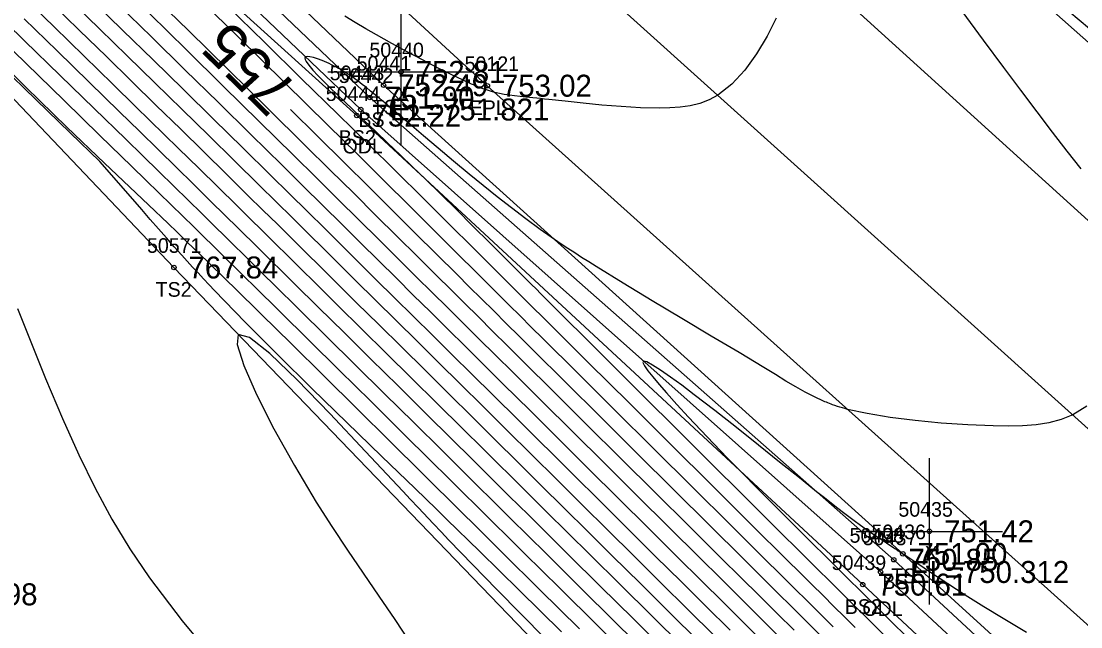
# Model space of a CAD drawing. Extents: x 1378535 to 1380697, y 997729 to 1000024.
# Drawn here: x 1379209 to 1379281.3, y 999312 to 999353.4 of the extents above; entities that cross this region are included whole.
import ezdxf

# ---------------------------------------------------------------- set-up
doc = ezdxf.new("R2010")
doc.units = 0
for name, color, linetype in [('RD_DTM_BkLn1', 7, 'Continuous'), ('RD_DTM_BkLn2', 7, 'Continuous'), ('RD_DTM_BkLn_txCode', 7, 'Continuous'), ('RD_DTM_Major1', 7, 'Continuous'), ('RD_DTM_Major1_Lbl', 7, 'Continuous'), ('RD_DTM_Minor1', 7, 'Continuous'), ('RD_EX_H2O', 7, 'Continuous'), ('RD_EX_H2O_txCode', 7, 'Continuous'), ('RD_EX_Misc', 7, 'Continuous'), ('RD_EX_Misc_txCode', 7, 'Continuous'), ('RD_EX_Road', 7, 'Continuous'), ('RD_EX_Road_txCode', 7, 'Continuous'), ('RD_EX_TX_H2O_ELEV', 7, 'Continuous'), ('RD_EX_TX_Misc_ELEV', 7, 'Continuous'), ('RD_EX_TX_Road_ELEV', 7, 'Continuous'), ('RD_SMD_Locator', 7, 'Continuous')]:
    doc.layers.add(name, color=color, linetype=linetype)

msp = doc.modelspace()

# ---------------------------------------------------------------- linework, layer by layer
at = {"layer": 'RD_DTM_BkLn1'}
msp.add_lwpolyline([(1379644.889, 998995.516), (1379603.59, 999033.022), (1379560.539, 999073.024), (1379518.05, 999111.381), (1379475.069, 999150.602), (1379431.045, 999190.013), (1379385.062, 999231.968), (1379339.18, 999273.058), (1379294.588, 999314.047), (1379247.38, 999356.59), (1379201.7, 999398.205), (1379156.533, 999438.891)], dxfattribs=at)
at = {"layer": 'RD_DTM_BkLn2'}
for points in [[(1379481.385, 999178.365), (1379447.274, 999202.26), (1379412.093, 999233.015), (1379364.552, 999275.831), (1379323.483, 999312.277), (1379294.141, 999341.029), (1379256.243, 999374.618), (1379213.663, 999412.855)], [(1379422.11, 999174.038), (1379389.879, 999205.727), (1379342.539, 999249.014), (1379302.111, 999287.001), (1379269.159, 999317.003), (1379233.698, 999349.016), (1379192.053, 999388.71)], [(1379416.856, 999168.193), (1379377.071, 999191.565), (1379325.922, 999232.844), (1379290.492, 999266.41), (1379257.214, 999297.274), (1379219.38, 999336.566), (1379176.35, 999381.85), (1379150.26, 999388.272), (1379142.877, 999355.719), (1379128.704, 999334.594)], [(1379421.214, 999173.225), (1379388.229, 999203.971), (1379341.414, 999247.946), (1379301.361, 999286.165), (1379268.541, 999316.597), (1379232.764, 999348.171), (1379191.201, 999387.775)], [(1379419.41, 999171.315), (1379387.008, 999202.669), (1379340.023, 999246.475), (1379299.524, 999284.034), (1379266.42, 999314.901), (1379231.873, 999346.942), (1379188.922, 999385.752)]]:
    msp.add_lwpolyline(points, dxfattribs=at)
at = {"layer": 'RD_DTM_Major1'}
for points in [[(1379256.295, 999311.405), (1379254.481, 999313.199), (1379252.638, 999315.023), (1379250.785, 999316.858), (1379249.018, 999318.611), (1379247.265, 999320.351), (1379245.53, 999322.073), (1379242.128, 999325.45), (1379240.468, 999327.096), (1379238.945, 999328.605), (1379237.451, 999330.083), (1379235.987, 999331.53), (1379233.156, 999334.33), (1379231.79, 999335.681), (1379230.706, 999336.754), (1379229.634, 999337.816), (1379228.56, 999338.879), (1379227.472, 999339.955), (1379226.359, 999341.054), (1379225.209, 999342.189), (1379223.523, 999343.848), (1379221.76, 999345.58), (1379219.939, 999347.365), (1379218.08, 999349.186), (1379216.202, 999351.022), (1379214.326, 999352.856), (1379212.605, 999354.538)], [(1379250.907, 999309.532), (1379248.286, 999312.122), (1379245.728, 999314.652), (1379243.326, 999317.029), (1379242.22, 999318.126), (1379241.157, 999319.178), (1379240.121, 999320.205), (1379239.095, 999321.221), (1379238.062, 999322.245), (1379237.003, 999323.293), (1379234.951, 999325.321), (1379232.821, 999327.425), (1379230.68, 999329.539), (1379228.596, 999331.596), (1379226.633, 999333.532), (1379224.861, 999335.28), (1379224.241, 999335.892), (1379223.652, 999336.473), (1379223.088, 999337.029), (1379222.542, 999337.566), (1379222.009, 999338.091), (1379221.48, 999338.61), (1379220.739, 999339.338), (1379219.981, 999340.08), (1379219.194, 999340.85), (1379218.363, 999341.661), (1379217.475, 999342.527), (1379216.516, 999343.461), (1379214.327, 999345.591), (1379211.885, 999347.965), (1379209.286, 999350.493), (1379206.625, 999353.082)], [(1379227.338, 999347.369), (1379229.183, 999345.547), (1379231.006, 999343.743), (1379232.72, 999342.044), (1379234.336, 999340.439), (1379235.867, 999338.917), (1379237.325, 999337.467), (1379238.723, 999336.077), (1379239.555, 999335.25), (1379240.382, 999334.429), (1379241.218, 999333.598), (1379242.077, 999332.745), (1379242.972, 999331.857), (1379243.917, 999330.919), (1379246.116, 999328.734), (1379248.51, 999326.354), (1379251.011, 999323.869), (1379253.528, 999321.368), (1379255.97, 999318.941), (1379258.25, 999316.678), (1379259.437, 999315.5), (1379260.556, 999314.391), (1379261.62, 999313.336), (1379262.642, 999312.324), (1379263.635, 999311.34)]]:
    msp.add_lwpolyline(points, dxfattribs=at)
at = {"layer": 'RD_DTM_Minor1'}
for points in [[(1379217.644, 999355.425), (1379220.372, 999352.759), (1379223.117, 999350.065), (1379225.804, 999347.423), (1379228.353, 999344.908), (1379230.056, 999343.224), (1379231.661, 999341.633), (1379233.18, 999340.126), (1379234.626, 999338.691), (1379236.008, 999337.317), (1379237.341, 999335.994), (1379238.284, 999335.057), (1379239.223, 999334.126), (1379240.171, 999333.186), (1379241.145, 999332.22), (1379242.16, 999331.213), (1379243.23, 999330.151), (1379245.317, 999328.079), (1379247.563, 999325.847), (1379249.9, 999323.524), (1379252.258, 999321.181), (1379254.567, 999318.888), (1379256.758, 999316.713), (1379258.093, 999315.389), (1379259.36, 999314.134), (1379260.568, 999312.937), (1379261.73, 999311.787)], [(1379220.529, 999355.492), (1379223.771, 999352.319), (1379226.935, 999349.211), (1379229.918, 999346.271), (1379231.891, 999344.321), (1379233.733, 999342.495), (1379235.463, 999340.779), (1379238.644, 999337.614), (1379240.13, 999336.136), (1379240.845, 999335.424), (1379241.559, 999334.714), (1379242.281, 999333.997), (1379243.021, 999333.261), (1379243.789, 999332.497), (1379244.595, 999331.696), (1379246.922, 999329.383), (1379249.473, 999326.846), (1379252.14, 999324.195), (1379254.813, 999321.538), (1379257.385, 999318.983), (1379259.746, 999316.638), (1379260.776, 999315.616), (1379261.744, 999314.655), (1379262.665, 999313.743), (1379264.41, 999312.012)], [(1379251.972, 999309.919), (1379249.517, 999312.346), (1379247.106, 999314.731), (1379244.819, 999316.995), (1379243.569, 999318.233), (1379242.37, 999319.422), (1379241.201, 999320.58), (1379240.045, 999321.726), (1379238.883, 999322.878), (1379237.694, 999324.055), (1379235.756, 999325.971), (1379233.76, 999327.944), (1379231.757, 999329.921), (1379229.801, 999331.852), (1379227.942, 999333.686), (1379226.234, 999335.372), (1379225.501, 999336.096), (1379224.803, 999336.785), (1379224.133, 999337.447), (1379223.48, 999338.09), (1379222.838, 999338.723), (1379222.197, 999339.354), (1379221.289, 999340.246), (1379220.354, 999341.163), (1379219.38, 999342.118), (1379218.352, 999343.122), (1379217.26, 999344.189), (1379216.089, 999345.332), (1379213.942, 999347.425), (1379211.615, 999349.69), (1379209.184, 999352.056), (1379206.726, 999354.447)], [(1379254.132, 999310.664), (1379249.873, 999314.876), (1379247.799, 999316.93), (1379246.28, 999318.435), (1379244.807, 999319.897), (1379243.364, 999321.328), (1379240.517, 999324.152), (1379239.085, 999325.571), (1379237.355, 999327.283), (1379235.614, 999329.005), (1379233.885, 999330.713), (1379230.557, 999333.999), (1379229.005, 999335.534), (1379228.078, 999336.449), (1379227.182, 999337.335), (1379226.306, 999338.202), (1379225.438, 999339.06), (1379224.567, 999339.919), (1379223.682, 999340.791), (1379222.405, 999342.048), (1379221.077, 999343.351), (1379219.697, 999344.705), (1379216.771, 999347.569), (1379215.221, 999349.085), (1379213.25, 999351.011), (1379211.217, 999352.996), (1379209.152, 999355.009)], [(1379255.214, 999311.034), (1379253.243, 999312.983), (1379251.257, 999314.948), (1379249.291, 999316.895), (1379247.646, 999318.527), (1379246.033, 999320.127), (1379244.446, 999321.702), (1379242.879, 999323.257), (1379241.325, 999324.799), (1379239.777, 999326.333), (1379238.15, 999327.944), (1379236.533, 999329.543), (1379234.938, 999331.119), (1379233.377, 999332.662), (1379231.859, 999334.162), (1379230.397, 999335.608), (1379229.388, 999336.606), (1379228.401, 999337.582), (1379227.425, 999338.548), (1379226.447, 999339.514), (1379225.457, 999340.493), (1379224.441, 999341.494), (1379222.964, 999342.948), (1379221.423, 999344.461), (1379219.826, 999346.027), (1379218.18, 999347.639), (1379216.494, 999349.288), (1379214.775, 999350.97), (1379212.921, 999352.781), (1379211.049, 999354.609)], [(1379257.372, 999311.78), (1379255.713, 999313.421), (1379254.013, 999315.104), (1379252.28, 999316.821), (1379250.397, 999318.689), (1379248.503, 999320.569), (1379246.616, 999322.443), (1379242.927, 999326.106), (1379241.158, 999327.86), (1379239.742, 999329.263), (1379238.37, 999330.622), (1379237.034, 999331.944), (1379234.447, 999334.503), (1379233.182, 999335.755), (1379232.031, 999336.895), (1379230.876, 999338.04), (1379229.707, 999339.199), (1379228.509, 999340.384), (1379227.272, 999341.606), (1379225.984, 999342.878), (1379224.083, 999344.749), (1379222.091, 999346.706), (1379220.041, 999348.716), (1379217.966, 999350.747), (1379215.901, 999352.766), (1379213.878, 999354.742)], [(1379215.597, 999354.515), (1379217.848, 999352.315), (1379220.139, 999350.073), (1379222.421, 999347.835), (1379224.646, 999345.648), (1379226.765, 999343.561), (1379228.194, 999342.151), (1379229.555, 999340.804), (1379230.862, 999339.51), (1379232.125, 999338.257), (1379234.572, 999335.831), (1379235.732, 999334.682), (1379236.897, 999333.529), (1379238.079, 999332.358), (1379239.291, 999331.159), (1379240.543, 999329.918), (1379241.848, 999328.624), (1379243.723, 999326.764), (1379245.686, 999324.814), (1379247.705, 999322.809), (1379249.747, 999320.78), (1379251.781, 999318.761), (1379253.774, 999316.784), (1379255.381, 999315.191), (1379256.938, 999313.65), (1379258.443, 999312.16), (1379259.897, 999310.722)], [(1379223.033, 999354.414), (1379225.558, 999351.948), (1379228.105, 999349.459), (1379230.581, 999347.034), (1379232.622, 999345.029), (1379234.554, 999343.122), (1379236.395, 999341.301), (1379238.16, 999339.55), (1379239.864, 999337.858), (1379241.522, 999336.208), (1379242.115, 999335.618), (1379242.71, 999335.027), (1379243.31, 999334.429), (1379243.923, 999333.82), (1379244.551, 999333.195), (1379245.201, 999332.548), (1379247.723, 999330.04), (1379250.466, 999327.311), (1379253.312, 999324.481), (1379256.141, 999321.668), (1379258.834, 999318.992), (1379261.27, 999316.571), (1379262.126, 999315.721), (1379262.935, 999314.917), (1379263.707, 999314.151), (1379264.45, 999313.413), (1379265.176, 999312.693), (1379265.893, 999311.98)], [(1379217.732, 999353.884), (1379220.241, 999351.429), (1379222.757, 999348.962), (1379225.215, 999346.544), (1379227.553, 999344.24), (1379229.121, 999342.69), (1379230.607, 999341.22), (1379232.021, 999339.818), (1379233.377, 999338.473), (1379234.685, 999337.174), (1379235.958, 999335.911), (1379237.011, 999334.867), (1379238.061, 999333.826), (1379239.125, 999332.772), (1379240.216, 999331.691), (1379241.349, 999330.568), (1379242.539, 999329.388), (1379244.519, 999327.422), (1379246.623, 999325.332), (1379248.799, 999323.17), (1379250.999, 999320.985), (1379253.171, 999318.827), (1379255.267, 999316.748), (1379256.742, 999315.286), (1379258.154, 999313.887), (1379259.509, 999312.545), (1379260.815, 999311.253)], [(1379260.506, 999353.608), (1379259.89, 999352.361), (1379259.174, 999351.152), (1379258.369, 999350.038), (1379257.486, 999349.081), (1379256.536, 999348.339), (1379255.924, 999348.012), (1379255.29, 999347.775), (1379254.634, 999347.614), (1379253.953, 999347.516), (1379253.249, 999347.466), (1379252.52, 999347.452), (1379251.244, 999347.479), (1379249.93, 999347.553), (1379248.612, 999347.66), (1379247.324, 999347.787), (1379246.101, 999347.918), (1379244.977, 999348.042), (1379244.695, 999348.072), (1379244.422, 999348.1), (1379244.158, 999348.127), (1379243.903, 999348.154), (1379243.656, 999348.179), (1379243.416, 999348.204), (1379243.022, 999348.246), (1379242.647, 999348.289), (1379242.289, 999348.337), (1379241.945, 999348.391), (1379241.613, 999348.454), (1379241.29, 999348.529), (1379241.076, 999348.588), (1379240.863, 999348.653), (1379240.649, 999348.725), (1379240.433, 999348.804), (1379240.212, 999348.89), (1379239.986, 999348.983), (1379239.85, 999349.04), (1379239.712, 999349.1), (1379239.426, 999349.227), (1379239.278, 999349.295), (1379239.126, 999349.365), (1379238.276, 999349.769), (1379237.342, 999350.231), (1379236.348, 999350.742), (1379235.315, 999351.29), (1379234.264, 999351.864), (1379233.217, 999352.455), (1379232.486, 999352.88), (1379231.765, 999353.307), (1379231.053, 999353.737)], [(1379273.193, 999354.065), (1379274.645, 999352.104), (1379276.041, 999350.224), (1379277.2, 999348.67), (1379278.307, 999347.197), (1379279.362, 999345.809), (1379280.366, 999344.509), (1379281.318, 999343.299)], [(1379284.032, 999351.093), (1379280.484, 999354.064)], [(1379253.05, 999310.294), (1379250.757, 999312.56), (1379248.488, 999314.804), (1379246.308, 999316.963), (1379244.922, 999318.337), (1379243.586, 999319.662), (1379242.283, 999320.955), (1379239.702, 999323.512), (1379238.39, 999324.812), (1379236.557, 999326.625), (1379234.69, 999328.471), (1379232.825, 999330.313), (1379231, 999332.115), (1379229.251, 999333.841), (1379227.616, 999335.456), (1379226.781, 999336.281), (1379225.982, 999337.071), (1379225.207, 999337.836), (1379223.692, 999339.331), (1379222.933, 999340.079), (1379221.846, 999341.148), (1379220.721, 999342.252), (1379219.549, 999343.401), (1379218.321, 999344.604), (1379217.028, 999345.869), (1379215.66, 999347.205), (1379213.59, 999349.227), (1379211.404, 999351.36), (1379209.154, 999353.551)], [(1379247.072, 999311.879), (1379244.356, 999314.566), (1379241.818, 999317.079), (1379240.865, 999318.023), (1379239.946, 999318.934), (1379239.046, 999319.826), (1379238.155, 999320.71), (1379237.257, 999321.599), (1379236.34, 999322.507), (1379234.159, 999324.668), (1379231.89, 999326.912), (1379229.613, 999329.163), (1379227.406, 999331.342), (1379225.345, 999333.372), (1379223.51, 999335.175), (1379223.014, 999335.661), (1379222.542, 999336.124), (1379222.088, 999336.567), (1379221.648, 999336.996), (1379221.218, 999337.414), (1379220.794, 999337.825), (1379220.202, 999338.397), (1379219.601, 999338.974), (1379218.981, 999339.568), (1379217.638, 999340.85), (1379214.648, 999343.695), (1379212.07, 999346.162), (1379209.269, 999348.877), (1379206.354, 999351.757)], [(1379281.712, 999327.097), (1379280.757, 999326.511), (1379279.969, 999326.185), (1379279.136, 999325.959), (1379278.258, 999325.817), (1379277.332, 999325.744), (1379276.357, 999325.724), (1379275.332, 999325.74), (1379273.59, 999325.813), (1379271.787, 999325.937), (1379269.994, 999326.109), (1379268.283, 999326.324), (1379266.725, 999326.581), (1379265.391, 999326.875), (1379265.207, 999326.924), (1379265.028, 999326.975), (1379264.856, 999327.026), (1379264.689, 999327.079), (1379264.526, 999327.134), (1379264.366, 999327.19), (1379264.258, 999327.23), (1379264.152, 999327.27), (1379264.046, 999327.311), (1379263.941, 999327.354), (1379263.836, 999327.397), (1379263.732, 999327.441), (1379263.117, 999327.726), (1379262.496, 999328.048), (1379261.855, 999328.409), (1379261.18, 999328.808), (1379260.457, 999329.246), (1379259.672, 999329.725), (1379257.973, 999330.75), (1379256.078, 999331.881), (1379254.071, 999333.077), (1379252.037, 999334.294), (1379250.057, 999335.491), (1379248.217, 999336.625), (1379247.713, 999336.941), (1379247.225, 999337.25), (1379246.75, 999337.556), (1379246.286, 999337.86), (1379245.829, 999338.165), (1379245.376, 999338.473), (1379244.389, 999339.169), (1379243.409, 999339.891), (1379242.434, 999340.633), (1379241.466, 999341.392), (1379240.505, 999342.164), (1379239.549, 999342.945), (1379238.482, 999343.83), (1379237.436, 999344.706), (1379236.428, 999345.557), (1379235.472, 999346.369), (1379234.583, 999347.126), (1379233.775, 999347.813), (1379233.44, 999348.097), (1379233.121, 999348.365), (1379232.818, 999348.617), (1379232.527, 999348.854), (1379232.245, 999349.077), (1379231.971, 999349.287), (1379231.769, 999349.437), (1379231.568, 999349.58), (1379231.366, 999349.718), (1379231.16, 999349.851), (1379230.95, 999349.98), (1379230.733, 999350.106), (1379230.587, 999350.187), (1379230.438, 999350.266), (1379230.286, 999350.344), (1379230.134, 999350.419), (1379229.981, 999350.492), (1379229.829, 999350.561), (1379229.501, 999350.7), (1379229.192, 999350.818), (1379228.912, 999350.907), (1379228.675, 999350.963), (1379228.49, 999350.981), (1379228.371, 999350.954), (1379228.327, 999350.888), (1379228.341, 999350.783), (1379228.409, 999350.644), (1379228.524, 999350.473), (1379228.682, 999350.274), (1379228.878, 999350.049), (1379229.213, 999349.688), (1379229.608, 999349.285), (1379230.052, 999348.846), (1379230.539, 999348.374), (1379231.062, 999347.874), (1379231.611, 999347.35), (1379232.382, 999346.616), (1379233.181, 999345.853), (1379234.002, 999345.067), (1379234.838, 999344.262), (1379235.683, 999343.446), (1379236.531, 999342.622), (1379237.606, 999341.569), (1379238.692, 999340.498), (1379239.805, 999339.393), (1379240.962, 999338.24), (1379242.182, 999337.023), (1379243.48, 999335.726), (1379243.792, 999335.414), (1379244.11, 999335.097), (1379244.434, 999334.773), (1379244.765, 999334.443), (1379245.103, 999334.106), (1379245.448, 999333.761), (1379248.123, 999331.095), (1379251.07, 999328.16), (1379254.147, 999325.098), (1379260.127, 999319.153), (1379262.745, 999316.55), (1379263.424, 999315.875), (1379264.073, 999315.231), (1379264.696, 999314.611), (1379265.3, 999314.012), (1379265.889, 999313.426), (1379266.469, 999312.85), (1379267.875, 999311.451)], [(1379245.855, 999311.667), (1379242.963, 999314.518), (1379240.262, 999317.171), (1379239.5, 999317.917), (1379238.759, 999318.641), (1379238.031, 999319.35), (1379237.31, 999320.051), (1379236.589, 999320.751), (1379235.861, 999321.457), (1379233.566, 999323.674), (1379231.198, 999325.965), (1379228.815, 999328.284), (1379226.476, 999330.589), (1379224.238, 999332.837), (1379222.162, 999334.984), (1379221.779, 999335.389), (1379221.403, 999335.791), (1379221.031, 999336.191), (1379220.663, 999336.592), (1379220.295, 999336.995), (1379219.926, 999337.402), (1379219.406, 999337.983), (1379218.876, 999338.581), (1379218.332, 999339.201), (1379217.77, 999339.846), (1379217.184, 999340.521), (1379216.57, 999341.23), (1379214.313, 999343.801), (1379212.293, 999345.77), (1379209.975, 999348.028), (1379207.547, 999350.392)], [(1379208.694, 999333.772), (1379210.611, 999328.987), (1379211.771, 999326.251), (1379212.888, 999323.772), (1379214.003, 999321.498), (1379215.153, 999319.373), (1379216.379, 999317.344), (1379217.718, 999315.358), (1379219.936, 999312.433), (1379222.385, 999309.49), (1379224.965, 999306.539), (1379227.576, 999303.587), (1379230.12, 999300.642), (1379232.496, 999297.713), (1379234.277, 999295.314), (1379235.914, 999292.96), (1379237.444, 999290.676), (1379238.903, 999288.491), (1379240.33, 999286.431), (1379241.763, 999284.524), (1379242.725, 999283.361), (1379243.716, 999282.242), (1379244.746, 999281.137), (1379245.824, 999280.013)], [(1379244.726, 999311.225), (1379241.424, 999314.571), (1379238.158, 999317.949), (1379237.63, 999318.503), (1379237.104, 999319.058), (1379236.055, 999320.169), (1379235.53, 999320.727), (1379235.004, 999321.288), (1379232.477, 999323.996), (1379230.034, 999326.594), (1379227.81, 999328.887), (1379225.937, 999330.68), (1379224.55, 999331.781), (1379223.781, 999331.996), (1379223.7, 999331.295), (1379224.152, 999329.86), (1379225.027, 999327.88), (1379226.216, 999325.542), (1379227.611, 999323.033), (1379229.103, 999320.541), (1379230.169, 999318.866), (1379231.235, 999317.261), (1379232.303, 999315.691), (1379233.379, 999314.123), (1379234.467, 999312.523), (1379235.572, 999310.856)], [(1379277.604, 999311.632), (1379276.006, 999312.58), (1379274.685, 999313.391), (1379273.418, 999314.191), (1379272.221, 999314.963), (1379271.111, 999315.691), (1379270.104, 999316.358), (1379269.22, 999316.948), (1379269.166, 999316.983), (1379269.114, 999317.018), (1379269.061, 999317.053), (1379269.01, 999317.088), (1379268.958, 999317.122), (1379268.908, 999317.155), (1379268.847, 999317.195), (1379268.788, 999317.235), (1379268.728, 999317.275), (1379268.67, 999317.313), (1379268.612, 999317.352), (1379268.555, 999317.39), (1379268.041, 999317.732), (1379267.566, 999318.05), (1379267.119, 999318.354), (1379266.688, 999318.651), (1379266.263, 999318.951), (1379265.833, 999319.262), (1379265.481, 999319.524), (1379265.11, 999319.804), (1379264.712, 999320.111), (1379264.278, 999320.449), (1379263.8, 999320.827), (1379263.269, 999321.249), (1379262.091, 999322.194), (1379260.747, 999323.275), (1379259.297, 999324.438), (1379257.802, 999325.629), (1379256.321, 999326.792), (1379254.916, 999327.874), (1379254.06, 999328.517), (1379253.285, 999329.081), (1379252.615, 999329.548), (1379252.071, 999329.897), (1379251.677, 999330.111), (1379251.455, 999330.169), (1379251.415, 999330.075), (1379251.519, 999329.853), (1379251.75, 999329.517), (1379252.087, 999329.087), (1379252.514, 999328.579), (1379253.012, 999328.01), (1379253.732, 999327.21), (1379254.523, 999326.351), (1379255.371, 999325.449), (1379256.259, 999324.516), (1379257.173, 999323.569), (1379258.096, 999322.621), (1379259.303, 999321.395), (1379260.499, 999320.191), (1379261.684, 999319.009), (1379262.856, 999317.846), (1379264.013, 999316.701), (1379265.156, 999315.573), (1379265.432, 999315.301), (1379265.708, 999315.028), (1379265.984, 999314.756), (1379266.26, 999314.482), (1379266.538, 999314.207), (1379266.818, 999313.93), (1379268.19, 999312.571), (1379269.619, 999311.152)]]:
    msp.add_lwpolyline(points, dxfattribs=at)
at = {"layer": 'RD_EX_H2O'}
msp.add_lwpolyline([(1379420.332, 999172.473), (1379387.592, 999203.381), (1379340.587, 999247.331), (1379300.462, 999285.262), (1379267.64, 999315.764), (1379232.142, 999347.358), (1379190.433, 999387.132)], dxfattribs=at)
at = {"layer": 'RD_EX_Misc'}
for p, q in [((1379234.891, 999344.925), (1379234.891, 999354.925)), ((1379229.891, 999349.925), (1379239.891, 999349.925)), ((1379270.973, 999313.541), (1379270.973, 999323.541)), ((1379265.973, 999318.541), (1379275.973, 999318.541))]:
    msp.add_line(p, q, dxfattribs=at)
at = {"layer": 'RD_EX_Road'}
for points in [[(1379652.216, 999003.544), (1379610.671, 999040.913), (1379567.405, 999079.792), (1379524.774, 999119.811), (1379481.793, 999158.312), (1379438.693, 999197.69), (1379392.81, 999238.626), (1379346.749, 999280.784), (1379301.799, 999321.656), (1379254.546, 999364.519), (1379209.475, 999405.54), (1379163.997, 999446.485)], [(1379637.067, 998987.215), (1379597.137, 999025.676), (1379553.307, 999065.907), (1379510.702, 999104.297), (1379468.488, 999142.894), (1379424.884, 999182.89), (1379377.902, 999224.837), (1379333.605, 999264.984), (1379287.277, 999307.211), (1379240.784, 999348.984), (1379194.921, 999391.17), (1379151.382, 999431.093)]]:
    msp.add_lwpolyline(points, dxfattribs=at)
at = {"layer": 'RD_SMD_Locator'}
for centre in [(1379234.891, 999349.925), (1379233.698, 999349.016), (1379240.784, 999348.984), (1379232.764, 999348.171), (1379232.142, 999347.358), (1379231.873, 999346.942), (1379219.38, 999336.566), (1379270.973, 999318.541), (1379268.541, 999316.597), (1379269.159, 999317.003), (1379267.64, 999315.764), (1379266.42, 999314.901)]:
    msp.add_circle(centre, 0.15, dxfattribs=at)

# ---------------------------------------------------------------- texts
at = {"layer": 'RD_DTM_BkLn_txCode'}
for s, p in [('50441', (1379231.863, 999350.016)), ('50442', (1379230.646, 999349.171)), ('50444', (1379229.755, 999347.942)), ('TS', (1379232.903, 999347.016)), ('BS', (1379231.984, 999346.171)), ('BS2', (1379230.645, 999344.942)), ('50571', (1379217.545, 999337.566)), ('TS2', (1379218.136, 999334.566)), ('50436', (1379267.017, 999318.003)), ('50437', (1379266.423, 999317.597)), ('50439', (1379264.302, 999315.901)), ('BS', (1379267.761, 999314.597)), ('TS', (1379268.364, 999315.003)), ('BS2', (1379265.192, 999312.901))]:
    msp.add_text(s, height=1, dxfattribs=at).set_placement(p)
at = {"layer": 'RD_DTM_Major1_Lbl'}
msp.add_text('755', height=3, rotation=135.48118, dxfattribs=at).set_placement((1379227.964, 999348.864))
at = {"layer": 'RD_EX_H2O_txCode'}
for s, p in [('50443', (1379230.024, 999349.358)), ('ODL', (1379230.898, 999344.358)), ('50438', (1379265.522, 999317.764)), ('ODL', (1379266.396, 999312.764))]:
    msp.add_text(s, height=1, dxfattribs=at).set_placement(p)
at = {"layer": 'RD_EX_Misc_txCode'}
for s, p in [('50440', (1379232.734, 999350.925)), ('X', (1379234.576, 999347.925)), ('50435', (1379268.855, 999319.541)), ('X', (1379270.658, 999316.541))]:
    msp.add_text(s, height=1, dxfattribs=at).set_placement(p)
at = {"layer": 'RD_EX_Road_txCode'}
for s, p in [('50121', (1379239.233, 999349.984)), ('EPL', (1379239.579, 999346.984))]:
    msp.add_text(s, height=1, dxfattribs=at).set_placement(p)
at = {"layer": 'RD_EX_TX_H2O_ELEV'}
for s, p in [('EL=751.821', (1379234.142, 999346.608)), ('EL=750.312', (1379269.64, 999315.014))]:
    msp.add_text(s, height=1.5, dxfattribs=at).set_placement(p)
at = {"layer": 'RD_EX_TX_Misc_ELEV'}
for s, p in [('752.81', (1379235.891, 999349.175)), ('752.49', (1379234.698, 999348.266)), ('751.90', (1379233.764, 999347.421)), ('752.22', (1379232.873, 999346.192)), ('767.84', (1379220.38, 999335.816)), ('751.42', (1379271.973, 999317.791)), ('751.00', (1379270.159, 999316.253)), ('750.85', (1379269.541, 999315.847)), ('750.61', (1379267.42, 999314.151)), ('765.98', (1379203.934, 999313.488))]:
    msp.add_text(s, height=1.5, dxfattribs=at).set_placement(p)
at = {"layer": 'RD_EX_TX_Road_ELEV'}
msp.add_text('753.02', height=1.5, dxfattribs=at).set_placement((1379241.784, 999348.234))

doc.saveas('drawing.dxf')
